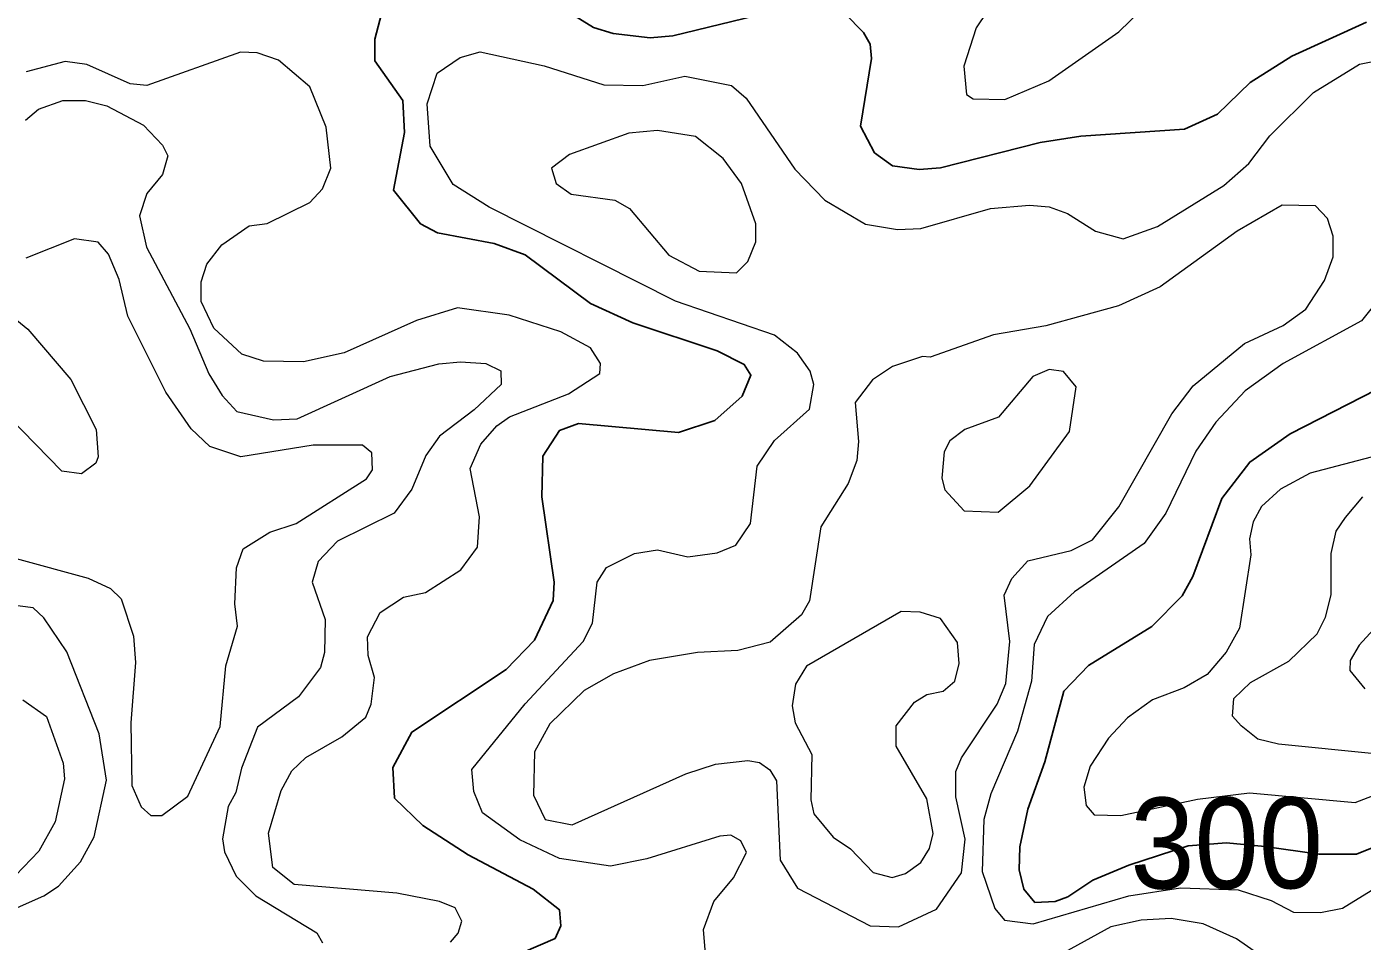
# Model space of a CAD drawing. Extents: x 673.6 to 698.9, y 7012 to 7040.1.
# Drawn here: x 685.993 to 687.168, y 7015.001 to 7015.806 of the extents above; entities that cross this region are included whole.
import ezdxf
from ezdxf.enums import TextEntityAlignment as Align

# ---------------------------------------------------------------- set-up
doc = ezdxf.new("R2010")
doc.units = 0
doc.header["$LTSCALE"] = 0.032
doc.layers.add('1', color=7, linetype='Continuous', lineweight=25)
doc.layers.add('2', color=7, linetype='Continuous', lineweight=13)
doc.layers.add('61', color=7, linetype='Continuous')

msp = doc.modelspace()

# ---------------------------------------------------------------- linework, layer by layer
at = {"layer": '1'}
for points in [[(686.3742, 7014.967), (686.4576, 7015.0031), (686.4626, 7015.0142), (686.4614, 7015.0283), (686.4383, 7015.0464), (686.3811, 7015.0767), (686.3412, 7015.1024), (686.3165, 7015.1265), (686.315, 7015.1536), (686.3316, 7015.1847), (686.4145, 7015.2399), (686.4394, 7015.2657), (686.4559, 7015.3005), (686.4567, 7015.3167), (686.4461, 7015.3919), (686.4468, 7015.4275), (686.4616, 7015.4502), (686.4782, 7015.4562), (686.5663, 7015.4483), (686.5983, 7015.459), (686.6221, 7015.4804), (686.6299, 7015.499), (686.6241, 7015.5082), (686.6001, 7015.5202), (686.5261, 7015.5449), (686.4887, 7015.5619), (686.4312, 7015.6049), (686.4041, 7015.6148), (686.3541, 7015.6243), (686.3393, 7015.6322), (686.3154, 7015.6617), (686.3252, 7015.7126), (686.3237, 7015.7407), (686.299, 7015.7756), (686.2992, 7015.7947), (686.3104, 7015.8382)], [(686.4653, 7015.8209), (686.4914, 7015.8049), (686.5086, 7015.7996), (686.5414, 7015.7957), (686.5611, 7015.7975), (686.6651, 7015.8227)], [(686.7124, 7015.8173), (686.7289, 7015.8004), (686.7347, 7015.7902), (686.736, 7015.7776), (686.7263, 7015.718), (686.7387, 7015.6946), (686.7546, 7015.683), (686.778, 7015.6799), (686.7966, 7015.6814), (686.8844, 7015.7037), (686.9202, 7015.7093), (687.0112, 7015.7155), (687.0403, 7015.7287), (687.0692, 7015.7564), (687.1057, 7015.7797), (687.1716, 7015.8096)], [(687.1806, 7015.4863), (687.1042, 7015.4472), (687.0688, 7015.4223), (687.0442, 7015.3902), (687.0188, 7015.3216), (687.0092, 7015.3045), (686.9825, 7015.2777), (686.9268, 7015.2434), (686.9053, 7015.2208), (686.8886, 7015.1585), (686.8736, 7015.1169), (686.8664, 7015.0838), (686.866, 7015.0635)], [(686.9308, 7015.0544), (686.9625, 7015.0677), (687.0145, 7015.0846), (687.0482, 7015.0871), (687.0819, 7015.0839), (687.1294, 7015.0773), (687.1626, 7015.0773), (687.1889, 7015.0878)], [(686.866, 7015.0635), (686.8699, 7015.0463), (686.8798, 7015.0346), (686.8975, 7015.0355), (686.9087, 7015.0397), (686.9308, 7015.0544)]]:
    msp.add_lwpolyline(points, dxfattribs=at)
at = {"layer": '2'}
for points in [[(687.042, 7016.0334), (687.0089, 7015.9846), (686.9671, 7015.9434), (686.8972, 7015.8852), (686.8474, 7015.8336), (686.8282, 7015.8047), (686.8172, 7015.771), (686.8197, 7015.7458), (686.8255, 7015.7421), (686.8532, 7015.7415), (686.892, 7015.7579), (686.9536, 7015.8011), (687.0218, 7015.8677), (687.0459, 7015.8852), (687.0822, 7015.8918), (687.1019, 7015.891), (687.1387, 7015.8809), (687.1501, 7015.8701), (687.1722, 7015.8588)], [(686.4173, 7015.5516), (686.3717, 7015.5581), (686.3356, 7015.547), (686.272, 7015.5184), (686.2362, 7015.5105), (686.201, 7015.5112), (686.1821, 7015.5173), (686.1575, 7015.5403), (686.1463, 7015.5638), (686.1464, 7015.5811), (686.1514, 7015.5965), (686.1646, 7015.6135), (686.1886, 7015.6303), (686.2043, 7015.6324), (686.2419, 7015.651), (686.2531, 7015.6628), (686.2602, 7015.6811), (686.2563, 7015.7173), (686.2419, 7015.7527), (686.2144, 7015.7762), (686.1954, 7015.7825), (686.181, 7015.7833), (686.0984, 7015.7538), (686.0839, 7015.7553), (686.0458, 7015.7722), (686.0265, 7015.7751), (685.9924, 7015.7658)], [(686.3741, 7015.7785), (686.3918, 7015.7834), (686.4479, 7015.7712), (686.5006, 7015.7544), (686.5347, 7015.7538), (686.5717, 7015.762), (686.6129, 7015.7537), (686.6258, 7015.7427), (686.6685, 7015.6801), (686.6948, 7015.6529), (686.7308, 7015.6319), (686.7588, 7015.6272), (686.7795, 7015.6281), (686.8408, 7015.6455), (686.8749, 7015.6485), (686.8923, 7015.6469), (686.9084, 7015.6412), (686.933, 7015.6257), (686.9574, 7015.6189), (686.9877, 7015.6297), (687.046, 7015.6657), (687.0679, 7015.6853), (687.0863, 7015.7094), (687.1249, 7015.7476), (687.1652, 7015.7727), (687.2016, 7015.7801)], [(686.3996, 7015.6468), (686.3679, 7015.6666), (686.3476, 7015.7005), (686.345, 7015.7376), (686.3538, 7015.7648), (686.3741, 7015.7785)], [(685.9918, 7015.7232), (686.0032, 7015.7331), (686.0245, 7015.7406), (686.0446, 7015.7406), (686.0633, 7015.7359), (686.0954, 7015.719), (686.1122, 7015.7014), (686.117, 7015.692), (686.1122, 7015.6754), (686.0984, 7015.6589), (686.0919, 7015.6391), (686.0981, 7015.6114), (686.1364, 7015.5398), (686.1531, 7015.4999), (686.1647, 7015.4809), (686.1777, 7015.4668), (686.2099, 7015.4596), (686.2306, 7015.4605), (686.3126, 7015.4977), (686.3555, 7015.5089), (686.3745, 7015.5105), (686.3968, 7015.5092), (686.4098, 7015.5027), (686.4102, 7015.4906), (686.3864, 7015.4683), (686.3559, 7015.4452), (686.3439, 7015.4281), (686.3316, 7015.3984), (686.316, 7015.3775), (686.2661, 7015.3528), (686.2491, 7015.3349), (686.2439, 7015.3167), (686.2553, 7015.2838), (686.2547, 7015.2548), (686.2512, 7015.2417), (686.2318, 7015.2158), (686.1957, 7015.1891), (686.1817, 7015.1529), (686.1768, 7015.1315), (686.1701, 7015.1193), (686.1651, 7015.0907), (686.1669, 7015.0792), (686.177, 7015.0579), (686.1944, 7015.0406), (686.2481, 7015.008), (686.2529, 7014.9992)], [(686.5906, 7014.9826), (686.5883, 7015.0109), (686.5973, 7015.0355), (686.6147, 7015.0563), (686.6261, 7015.0787), (686.621, 7015.089), (686.6123, 7015.0941), (686.6026, 7015.0931), (686.5383, 7015.0732), (686.5063, 7015.0668), (686.4614, 7015.0735), (686.4267, 7015.0899), (686.3938, 7015.1135), (686.3861, 7015.1323), (686.3845, 7015.1519), (686.4312, 7015.2097), (686.4824, 7015.2643), (686.4904, 7015.2805), (686.4946, 7015.3166), (686.5028, 7015.3297), (686.5274, 7015.342), (686.5476, 7015.3452), (686.5743, 7015.3389), (686.6002, 7015.3426), (686.6165, 7015.3492), (686.6294, 7015.3682), (686.6353, 7015.4187), (686.6506, 7015.4414), (686.6814, 7015.469), (686.6852, 7015.4906), (686.6819, 7015.5023), (686.671, 7015.5182), (686.6508, 7015.5341), (686.5636, 7015.5639), (686.3996, 7015.6468)], [(685.9835, 7015.3375), (686.0469, 7015.3202), (686.0665, 7015.3112), (686.0759, 7015.302), (686.0868, 7015.2692), (686.0886, 7015.2459), (686.0845, 7015.1928), (686.0854, 7015.1378), (686.0936, 7015.1188), (686.1021, 7015.1112), (686.1118, 7015.1114), (686.1344, 7015.1282), (686.1631, 7015.1897), (686.1681, 7015.243), (686.1782, 7015.2778), (686.1758, 7015.2977), (686.1774, 7015.3293), (686.1832, 7015.346), (686.2066, 7015.3608), (686.2299, 7015.3684), (686.2918, 7015.4075), (686.2969, 7015.4156), (686.2964, 7015.4306), (686.2883, 7015.4373), (686.2447, 7015.4373), (686.1813, 7015.4269), (686.1538, 7015.4362), (686.1376, 7015.4516), (686.1151, 7015.4839), (686.0818, 7015.5507), (686.0742, 7015.5832), (686.0648, 7015.6055), (686.0558, 7015.6159), (686.0347, 7015.6189), (685.992, 7015.6018)], [(687.1897, 7015.575), (687.1671, 7015.5468), (687.098, 7015.509), (687.0648, 7015.485), (687.0388, 7015.4574), (687.0214, 7015.4319), (686.995, 7015.3775), (686.9759, 7015.3508), (686.9145, 7015.3082), (686.8908, 7015.2863), (686.879, 7015.2617), (686.8766, 7015.2296), (686.8644, 7015.1854), (686.841, 7015.1303), (686.8348, 7015.1078), (686.8332, 7015.0621), (686.8445, 7015.0293), (686.853, 7015.0192), (686.8781, 7015.0159), (686.9624, 7015.0407), (687.0077, 7015.0475), (687.0587, 7015.0458), (687.0877, 7015.0366), (687.1071, 7015.0263), (687.1311, 7015.026), (687.1502, 7015.0297), (687.2062, 7015.064)], [(685.9631, 7015.5644), (685.9938, 7015.5395), (686.0315, 7015.4951), (686.054, 7015.451), (686.0557, 7015.427), (686.0535, 7015.4215), (686.0409, 7015.4121), (686.0237, 7015.4145), (685.9652, 7015.4739)], [(686.4694, 7015.4825), (686.4969, 7015.5004), (686.4977, 7015.509), (686.4887, 7015.5228), (686.4627, 7015.5371), (686.4173, 7015.5516)], [(686.3657, 7014.9998), (686.3724, 7015.0078), (686.3755, 7015.0184), (686.3696, 7015.0301), (686.3559, 7015.0357), (686.3184, 7015.043), (686.2282, 7015.0505), (686.2093, 7015.0655), (686.2054, 7015.0957), (686.2166, 7015.1334), (686.2261, 7015.1507), (686.2384, 7015.1622), (686.27, 7015.1805), (686.2912, 7015.1979), (686.2958, 7015.2093), (686.2988, 7015.2328), (686.2933, 7015.2522), (686.2925, 7015.2686), (686.3038, 7015.2899), (686.3244, 7015.3034), (686.3436, 7015.3077), (686.3748, 7015.3275), (686.3893, 7015.3475), (686.391, 7015.3741), (686.3829, 7015.4168), (686.3922, 7015.4381), (686.4064, 7015.4544), (686.4175, 7015.4622), (686.4694, 7015.4825)], [(687.199, 7015.433), (687.122, 7015.4126), (687.0958, 7015.3985), (687.0792, 7015.3834), (687.0717, 7015.3698), (687.0685, 7015.3549), (687.0697, 7015.3407), (687.0598, 7015.2762), (687.048, 7015.2551), (687.0314, 7015.2355), (687.0111, 7015.2236), (686.9831, 7015.2131), (686.9611, 7015.1972), (686.9446, 7015.1793), (686.9285, 7015.1546), (686.9227, 7015.1361), (686.9248, 7015.1202), (686.932, 7015.112), (686.9554, 7015.1112), (687.0227, 7015.1257), (687.0684, 7015.1313), (687.1614, 7015.1228), (687.202, 7015.1382)], [(687.1788, 7015.1655), (687.094, 7015.1742), (687.0759, 7015.1786), (687.0613, 7015.1903), (687.0535, 7015.1986), (687.0546, 7015.2142), (687.0695, 7015.2284), (687.1032, 7015.2472), (687.128, 7015.2713), (687.1355, 7015.2858), (687.1404, 7015.3055), (687.1405, 7015.342), (687.1447, 7015.3616), (687.1531, 7015.3736), (687.1682, 7015.3918)], [(687.2314, 7015.3336), (687.1649, 7015.2612), (687.1571, 7015.2478), (687.1569, 7015.2389), (687.1701, 7015.2227)], [(686.008, 7015.2853), (685.9985, 7015.294), (685.9779, 7015.2968)], [(686.0401, 7015.0706), (686.0521, 7015.0925), (686.0631, 7015.1423), (686.0566, 7015.1831), (686.028, 7015.2552), (686.008, 7015.2853)], [(685.9894, 7015.213), (686.0103, 7015.1983), (686.0249, 7015.1573), (686.026, 7015.1437), (686.0179, 7015.1056), (686.0034, 7015.0798), (685.9832, 7015.0587)], [(685.9613, 7015.02), (686.008, 7015.0405), (686.0208, 7015.0491), (686.0401, 7015.0706)], [(687.1152, 7014.9623), (687.0571, 7015.0028), (687.0278, 7015.016), (686.9995, 7015.0207), (686.9732, 7015.0192), (686.9466, 7015.0133), (686.8676, 7014.9699)]]:
    msp.add_lwpolyline(points, dxfattribs=at)
for points in [[(686.6215, 7015.6677), (686.6054, 7015.6896), (686.5811, 7015.709), (686.5478, 7015.7143), (686.5226, 7015.7118), (686.4702, 7015.6931), (686.4544, 7015.681), (686.4587, 7015.6676), (686.4717, 7015.6581), (686.5103, 7015.653), (686.523, 7015.6455), (686.5576, 7015.6046), (686.5843, 7015.5905), (686.6172, 7015.5889), (686.6273, 7015.5989), (686.6342, 7015.6161), (686.6342, 7015.6321)], [(686.8595, 7015.32), (686.8734, 7015.3353), (686.9117, 7015.3444), (686.9305, 7015.354), (686.9537, 7015.3829), (687.0001, 7015.4648), (687.0191, 7015.4894), (687.0642, 7015.5267), (687.098, 7015.5427), (687.118, 7015.5571), (687.1346, 7015.5821), (687.1421, 7015.6029), (687.142, 7015.6213), (687.1372, 7015.6368), (687.1266, 7015.6478), (687.0974, 7015.6484), (687.0577, 7015.6257), (686.9898, 7015.5766), (686.9534, 7015.56), (686.8895, 7015.5423), (686.8432, 7015.5344), (686.7876, 7015.5147), (686.7809, 7015.5153), (686.7545, 7015.5065), (686.737, 7015.4949), (686.7215, 7015.4748), (686.7246, 7015.4405), (686.7231, 7015.4237), (686.7154, 7015.4034), (686.6915, 7015.3653), (686.6813, 7015.3001), (686.6744, 7015.288), (686.6467, 7015.2638), (686.6185, 7015.2566), (686.583, 7015.2549), (686.5408, 7015.2476), (686.509, 7015.2359), (686.4833, 7015.2214), (686.4531, 7015.1921), (686.4396, 7015.1673), (686.4387, 7015.1293), (686.4489, 7015.1078), (686.4727, 7015.103), (686.5726, 7015.1481), (686.5988, 7015.1564), (686.6273, 7015.1596), (686.6375, 7015.1579), (686.6465, 7015.1514), (686.6525, 7015.1417), (686.6556, 7015.072), (686.6708, 7015.0474), (686.7348, 7015.0141), (686.7596, 7015.0132), (686.7933, 7015.0287), (686.8151, 7015.0609), (686.8183, 7015.0905), (686.8102, 7015.1277), (686.8102, 7015.15), (686.8151, 7015.1619), (686.8464, 7015.2093), (686.8543, 7015.2275), (686.8578, 7015.2644), (686.8528, 7015.3052)], [(686.8752, 7015.4014), (686.9103, 7015.4492), (686.916, 7015.4885), (686.905, 7015.5022), (686.8924, 7015.5038), (686.878, 7015.4978), (686.8476, 7015.4619), (686.818, 7015.4511), (686.805, 7015.4412), (686.7999, 7015.4314), (686.7978, 7015.4081), (686.8004, 7015.3979), (686.8176, 7015.3794), (686.8475, 7015.3783)], [(686.7578, 7015.1902), (686.7737, 7015.2111), (686.7847, 7015.2179), (686.7991, 7015.2206), (686.8094, 7015.2294), (686.8132, 7015.2451), (686.8115, 7015.2637), (686.7966, 7015.2846), (686.7788, 7015.2902), (686.7622, 7015.2908), (686.6787, 7015.2427), (686.6692, 7015.227), (686.6663, 7015.2078), (686.6688, 7015.1928), (686.6835, 7015.1651), (686.6827, 7015.1251), (686.6853, 7015.1128), (686.7023, 7015.0923), (686.7176, 7015.0819), (686.7375, 7015.0611), (686.7543, 7015.0566), (686.766, 7015.0603), (686.7793, 7015.0699), (686.7869, 7015.0823), (686.7903, 7015.0955), (686.7846, 7015.1259), (686.7577, 7015.1722)]]:
    msp.add_lwpolyline(points, close=True, dxfattribs=at)

# ---------------------------------------------------------------- texts
at = {"layer": '61', "width": 0.95}
msp.add_text('300', height=0.08, rotation=0.137, dxfattribs=at).set_placement((687.0485, 7015.0471), align=Align.CENTER)

doc.saveas('drawing.dxf')
